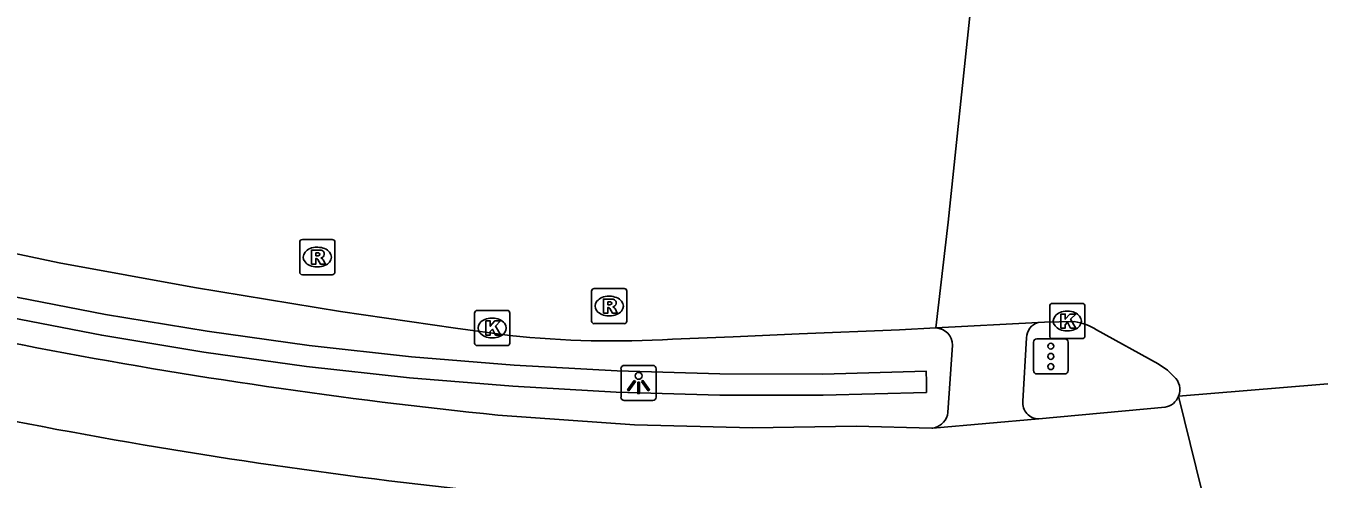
# Model space of a CAD drawing. Extents: x 160676 to 161153, y 383244 to 383713.
# Drawn here: x 160949.96 to 160986.72, y 383539.85 to 383552.73 of the extents above; entities that cross this region are included whole.
import ezdxf

# ---------------------------------------------------------------- set-up
doc = ezdxf.new("R2010")
doc.units = 0
for name, color, linetype in [('IMGEO_Fietspad_gesloten', 7, 'Continuous'), ('IMGEO_Haag', 7, 'Continuous'), ('IMGEO_Kolk', 7, 'Continuous'), ('IMGEO_Lichtpunt', 7, 'Continuous'), ('IMGEO_Rijbaan_lokaal_gesloten', 7, 'Continuous'), ('IMGEO_Rioolput', 7, 'Continuous'), ('IMGEO_Verkeersregelinstallatiepaal', 7, 'Continuous'), ('IMGEO_Voetpad_open', 7, 'Continuous')]:
    doc.layers.add(name, color=color, linetype=linetype)

msp = doc.modelspace()

# ---------------------------------------------------------------- linework, layer by layer
at = {"layer": 'IMGEO_Fietspad_gesloten'}
for points in [[(160978.751, 383541.558), (160982.341, 383541.892)], [(160975.708, 383541.296), (160973.557, 383541.353), (160970.61, 383541.302), (160967.26, 383541.395), (160963.38, 383541.669)], [(160975.708, 383541.296), (160975.737, 383541.298), (160978.751, 383541.558)]]:
    msp.add_lwpolyline(points, dxfattribs=at)
for centre, radius, start, end in [((160978.636, 383692.084), 151.187, 254.16588, 264.20861), ((160979.162, 383693.061), 154.418, 254.03661, 263.90206), ((160982.253, 383542.391), 0.506, 279.9643, 338.3697)]:
    msp.add_arc(centre, radius, start, end, dxfattribs=at)
at = {"layer": 'IMGEO_Haag'}
msp.add_lwpolyline([(160949.232, 383544.498), (160952.121, 383543.937), (160955.025, 383543.454), (160957.94, 383543.052), (160960.866, 383542.728), (160963.799, 383542.485), (160966.737, 383542.321), (160969.681, 383542.238), (160972.624, 383542.235), (160975.555, 383542.312), (160975.554, 383542.612), (160975.553, 383542.912), (160972.616, 383542.835), (160969.689, 383542.838), (160966.763, 383542.921), (160963.841, 383543.083), (160960.924, 383543.326), (160958.014, 383543.648), (160955.115, 383544.048), (160952.227, 383544.527), (160949.354, 383545.086)], dxfattribs=at)
at = {"layer": 'IMGEO_Kolk'}
for p, q in [((160979.134, 383544.84), (160979.986, 383544.84)), ((160962.715, 383543.716), (160962.715, 383544.568)), ((160962.79, 383544.642), (160963.642, 383544.642)), ((160963.716, 383544.568), (160963.716, 383543.716)), ((160979.059, 383543.914), (160979.059, 383544.766)), ((160979.547, 383544.62), (160979.572, 383544.62)), ((160980.06, 383544.766), (160980.06, 383543.914)), ((160963.203, 383544.422), (160963.228, 383544.422)), ((160963.226, 383543.862), (160963.201, 383543.862)), ((160979.986, 383543.84), (160979.134, 383543.84)), ((160979.57, 383544.06), (160979.545, 383544.06)), ((160963.642, 383543.642), (160962.79, 383543.642))]:
    msp.add_line(p, q, dxfattribs=at)
for points in [[(160979.134, 383544.84), (160979.986, 383544.84)], [(160962.715, 383543.716), (160962.715, 383544.568)], [(160962.79, 383544.642), (160963.642, 383544.642)], [(160963.716, 383544.568), (160963.716, 383543.716)], [(160979.059, 383543.914), (160979.059, 383544.766)], [(160979.38, 383544.54), (160979.503, 383544.54), (160979.503, 383544.389), (160979.633, 383544.54), (160979.797, 383544.54), (160979.651, 383544.389), (160979.804, 383544.14), (160979.652, 383544.14), (160979.567, 383544.304), (160979.503, 383544.237), (160979.503, 383544.14), (160979.38, 383544.14), (160979.38, 383544.54)], [(160980.06, 383544.766), (160980.06, 383543.914)], [(160963.036, 383544.342), (160963.159, 383544.342), (160963.159, 383544.191), (160963.289, 383544.342), (160963.453, 383544.342), (160963.307, 383544.191), (160963.46, 383543.942), (160963.308, 383543.942), (160963.223, 383544.106), (160963.159, 383544.039), (160963.159, 383543.942), (160963.036, 383543.942), (160963.036, 383544.342)], [(160979.986, 383543.84), (160979.134, 383543.84)], [(160963.642, 383543.642), (160962.79, 383543.642)]]:
    msp.add_lwpolyline(points, dxfattribs=at)
for centre, start, end in [((160979.136, 383544.764), 91.552, 178.448), ((160979.136, 383544.764), 91.552, 178.448), ((160979.984, 383544.764), 1.552, 88.448), ((160979.984, 383544.764), 1.552, 88.448), ((160962.792, 383544.566), 91.552, 178.448), ((160962.792, 383544.566), 91.552, 178.448), ((160963.64, 383544.566), 1.552, 88.448), ((160963.64, 383544.566), 1.552, 88.448), ((160979.136, 383543.916), 181.552, 268.448), ((160979.136, 383543.916), 181.552, 268.448), ((160979.984, 383543.916), 271.552, 358.448), ((160979.984, 383543.916), 271.552, 358.448), ((160962.792, 383543.718), 181.552, 268.448), ((160962.792, 383543.718), 181.552, 268.448), ((160963.64, 383543.718), 271.552, 358.448), ((160963.64, 383543.718), 271.552, 358.448)]:
    msp.add_arc(centre, 0.0765, start, end, dxfattribs=at)
for centre, major_axis, ratio, start_param, end_param in [((160979.546, 383544.34), (-0.387, 0.002), 0.722429, 4.712389, 7.853982), ((160979.571, 383544.34), (-0.39, 0.002), 0.717154, 1.570796, 4.712389), ((160963.202, 383544.142), (-0.387, 0.002), 0.722429, 4.712389, 7.853982), ((160963.227, 383544.142), (-0.39, 0.002), 0.717154, 1.570796, 4.712389)]:
    msp.add_ellipse(centre, major_axis=major_axis, ratio=ratio, start_param=start_param, end_param=end_param, dxfattribs=at)
at = {"layer": 'IMGEO_Lichtpunt'}
for p, q in [((160967.778, 383543.08), (160966.97, 383543.08)), ((160967.778, 383543.08), (160966.97, 383543.08)), ((160966.876, 383542.985), (160966.876, 383542.178)), ((160966.876, 383542.985), (160966.876, 383542.178)), ((160967.872, 383542.178), (160967.872, 383542.985)), ((160967.872, 383542.178), (160967.872, 383542.985)), ((160966.97, 383542.084), (160967.778, 383542.084)), ((160966.97, 383542.084), (160967.778, 383542.084))]:
    msp.add_line(p, q, dxfattribs=at)
for points in [[(160967.25, 383542.649), (160967.289, 383542.621), (160967.101, 383542.359), (160967.063, 383542.386), (160967.25, 383542.649)], [(160967.462, 383542.621), (160967.5, 383542.648), (160967.687, 383542.386), (160967.648, 383542.358), (160967.462, 383542.621)], [(160967.352, 383542.601), (160967.399, 383542.601), (160967.399, 383542.279), (160967.352, 383542.279), (160967.352, 383542.601)]]:
    msp.add_lwpolyline(points, dxfattribs=at)
msp.add_circle((160967.375, 383542.783), 0.0994, dxfattribs=at)
for centre, start, end in [((160966.97, 383542.985), 90, 180), ((160966.97, 383542.985), 90, 180), ((160967.778, 383542.985), 0, 90), ((160967.778, 383542.985), 0, 90), ((160966.97, 383542.178), 180, 270), ((160966.97, 383542.178), 180, 270), ((160967.778, 383542.178), 270, 0), ((160967.778, 383542.178), 270, 360)]:
    msp.add_arc(centre, 0.0946, start, end, dxfattribs=at)
at = {"layer": 'IMGEO_Rijbaan_lokaal_gesloten'}
for points in [[(160917.783, 383556.475), (160920.566, 383555.292), (160924.508, 383553.676), (160927.984, 383552.348), (160930.113, 383551.585), (160932.828, 383550.717), (160936.687, 383549.561), (160940.695, 383548.433), (160944.738, 383547.376), (160947.811, 383546.648), (160950.907, 383545.998), (160954.757, 383545.293), (160958.901, 383544.607), (160962.174, 383544.134), (160963.712, 383543.929)], [(160975.824, 383544.145), (160976.171, 383547.146), (160976.476, 383550.047), (160976.798, 383553.103)], [(160968.344, 383543.822), (160970.059, 383543.889), (160971.935, 383543.973), (160974.794, 383544.095), (160975.824, 383544.145)], [(160978.729, 383544.298), (160975.824, 383544.145)], [(160979.757, 383544.326), (160978.913, 383544.308), (160978.729, 383544.298)], [(160982.591, 383542.767), (160982.404, 383542.948), (160982.14, 383543.122), (160980.388, 383544.093)], [(160982.724, 383542.204), (160987.657, 383542.615), (160993.761, 383543.216)], [(160982.724, 383542.204), (160983.557, 383538.819)]]:
    msp.add_lwpolyline(points, dxfattribs=at)
for centre, radius, start, end in [((160979.483, 383542.613), 1.735, 58.556, 80.9101), ((160966.691, 383572.585), 28.811, 264.0647, 273.2887), ((160982.26, 383542.392), 0.5, 337.9767, 48.6065)]:
    msp.add_arc(centre, radius, start, end, dxfattribs=at)
at = {"layer": 'IMGEO_Rioolput'}
for p, q in [((160957.745, 383545.732), (160957.745, 383546.584)), ((160957.82, 383546.658), (160958.672, 383546.658)), ((160958.233, 383546.438), (160958.258, 383546.438)), ((160958.746, 383546.584), (160958.746, 383545.732)), ((160958.672, 383545.658), (160957.82, 383545.658)), ((160958.256, 383545.878), (160958.231, 383545.878)), ((160966.116, 383545.266), (160966.968, 383545.266)), ((160966.041, 383544.34), (160966.041, 383545.192)), ((160966.529, 383545.046), (160966.554, 383545.046)), ((160967.042, 383545.192), (160967.042, 383544.34)), ((160966.552, 383544.486), (160966.527, 383544.486)), ((160966.968, 383544.266), (160966.116, 383544.266))]:
    msp.add_line(p, q, dxfattribs=at)
for points in [[(160957.745, 383545.732), (160957.745, 383546.584)], [(160957.82, 383546.658), (160958.672, 383546.658)], [(160958.334, 383546.356), (160958.082, 383546.358), (160958.082, 383545.958)], [(160958.746, 383546.584), (160958.746, 383545.732)], [(160958.082, 383545.958), (160958.206, 383545.958), (160958.206, 383546.12), (160958.217, 383546.12)], [(160958.26, 383546.277), (160958.206, 383546.277), (160958.206, 383546.196)], [(160958.206, 383546.196), (160958.258, 383546.196)], [(160958.264, 383546.091), (160958.335, 383545.958), (160958.475, 383545.958), (160958.41, 383546.084)], [(160958.672, 383545.658), (160957.82, 383545.658)], [(160966.116, 383545.266), (160966.968, 383545.266)], [(160966.041, 383544.34), (160966.041, 383545.192)], [(160966.63, 383544.964), (160966.378, 383544.966), (160966.378, 383544.566)], [(160966.556, 383544.885), (160966.502, 383544.885), (160966.502, 383544.804)], [(160967.042, 383545.192), (160967.042, 383544.34)], [(160966.378, 383544.566), (160966.502, 383544.566), (160966.502, 383544.728), (160966.513, 383544.728)], [(160966.502, 383544.804), (160966.554, 383544.804)], [(160966.56, 383544.699), (160966.631, 383544.566), (160966.771, 383544.566), (160966.706, 383544.692)], [(160966.968, 383544.266), (160966.116, 383544.266)]]:
    msp.add_lwpolyline(points, dxfattribs=at)
for centre, radius, start, end in [((160957.822, 383546.582), 0.0765, 91.552, 178.448), ((160957.822, 383546.582), 0.0765, 91.552, 178.448), ((160958.333, 383546.246), 0.109, 350.3612, 89.416), ((160958.67, 383546.582), 0.0765, 1.552, 88.448), ((160958.67, 383546.582), 0.0765, 1.552, 88.448), ((160958.216, 383546.067), 0.0533, 26.0293, 88.6989), ((160958.242, 383546.385), 0.19, 274.7715, 282.9687), ((160958.266, 383546.181), 0.0964, 77.0061, 93.1865), ((160958.28, 383546.238), 0.0378, 276.6634, 79.6772), ((160958.331, 383546.246), 0.112, 277.5842, 350.9817), ((160958.315, 383546.031), 0.108, 29.5134, 73.7905), ((160957.822, 383545.734), 0.0765, 181.552, 268.448), ((160957.822, 383545.734), 0.0765, 181.552, 268.448), ((160958.67, 383545.734), 0.0765, 271.552, 358.448), ((160958.67, 383545.734), 0.0765, 271.552, 358.448), ((160966.118, 383545.19), 0.0765, 91.552, 178.448), ((160966.118, 383545.19), 0.0765, 91.552, 178.448), ((160966.966, 383545.19), 0.0765, 1.552, 88.448), ((160966.966, 383545.19), 0.0765, 1.552, 88.448), ((160966.562, 383544.789), 0.0964, 77.0061, 93.1865), ((160966.576, 383544.846), 0.0378, 276.6634, 79.6772), ((160966.629, 383544.854), 0.109, 350.3612, 89.416), ((160966.627, 383544.854), 0.112, 277.5842, 350.9817), ((160966.512, 383544.675), 0.0533, 26.0293, 88.6989), ((160966.538, 383544.993), 0.19, 274.7715, 282.9687), ((160966.611, 383544.639), 0.108, 29.5134, 73.7905), ((160966.118, 383544.342), 0.0765, 181.552, 268.448), ((160966.118, 383544.342), 0.0765, 181.552, 268.448), ((160966.966, 383544.342), 0.0765, 271.552, 358.448), ((160966.966, 383544.342), 0.0765, 271.552, 358.448)]:
    msp.add_arc(centre, radius, start, end, dxfattribs=at)
for centre, major_axis, ratio, start_param, end_param in [((160958.232, 383546.158), (-0.387, 0.002), 0.722429, 4.712389, 7.853982), ((160958.257, 383546.158), (-0.39, 0.002), 0.717154, 1.570796, 4.712389), ((160966.528, 383544.766), (-0.387, 0.002), 0.722429, 4.712389, 7.853982), ((160966.553, 383544.766), (-0.39, 0.002), 0.717154, 1.570796, 4.712389)]:
    msp.add_ellipse(centre, major_axis=major_axis, ratio=ratio, start_param=start_param, end_param=end_param, dxfattribs=at)
at = {"layer": 'IMGEO_Verkeersregelinstallatiepaal'}
for p, q in [((160978.596, 383542.936), (160978.596, 383543.736)), ((160978.596, 383543.736), (160978.596, 383542.936)), ((160978.696, 383543.836), (160979.486, 383543.836)), ((160979.486, 383543.836), (160978.696, 383543.836)), ((160979.586, 383543.736), (160979.586, 383542.936)), ((160979.586, 383542.936), (160979.586, 383543.736)), ((160979.486, 383542.836), (160978.696, 383542.836)), ((160978.696, 383542.836), (160979.486, 383542.836))]:
    msp.add_line(p, q, dxfattribs=at)
for centre in [(160979.091, 383543.626), (160979.091, 383543.336), (160979.091, 383543.046)]:
    msp.add_circle(centre, 0.085, dxfattribs=at)
for centre, start, end in [((160978.696, 383543.736), 90, 180), ((160978.696, 383543.736), 90, 180), ((160979.486, 383543.736), 0, 90), ((160979.486, 383543.736), 360, 90), ((160978.696, 383542.936), 180, 270), ((160978.696, 383542.936), 180, 270), ((160979.486, 383542.936), 270, 0), ((160979.486, 383542.936), 270, 0)]:
    msp.add_arc(centre, 0.1, start, end, dxfattribs=at)
at = {"layer": 'IMGEO_Voetpad_open'}
for points in [[(160978.298, 383542.061), (160978.404, 383543.863)], [(160976.3, 383543.653), (160976.167, 383541.743)], [(160975.783, 383541.308), (160975.708, 383541.296)]]:
    msp.add_lwpolyline(points, dxfattribs=at)
for centre, radius, start, end in [((160975.803, 383543.648), 0.497, 0.5359, 87.5702), ((160978.843, 383543.874), 0.439, 105.0151, 181.4561), ((160978.749, 383542.012), 0.454, 173.8086, 270.2036), ((160975.663, 383541.801), 0.507, 283.6476, 353.4789)]:
    msp.add_arc(centre, radius, start, end, dxfattribs=at)

doc.saveas('drawing.dxf')
